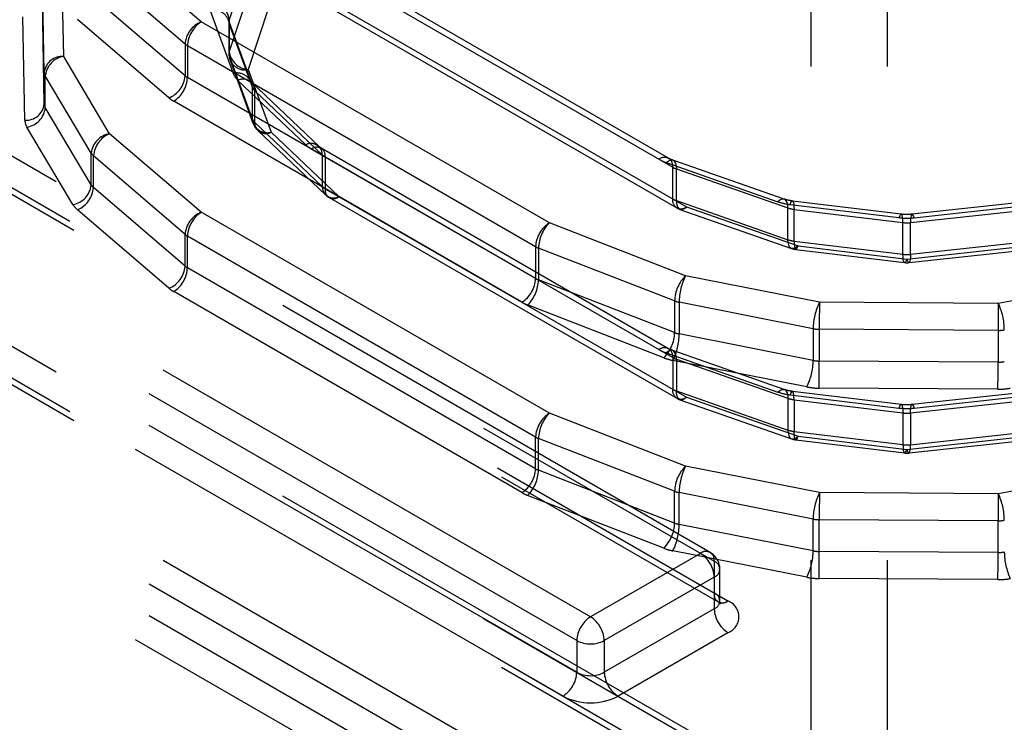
# Model space of a CAD drawing. Header units: inches. Extents: x 1907 to 2452, y -210 to -54.
# Tile 382 of 656: x 1992.17 to 1992.369, y -187.87 to -187.728. Entities that reach past the tile are written whole.
import ezdxf

# ---------------------------------------------------------------- set-up
doc = ezdxf.new("R2010")
doc.units = ezdxf.units.IN
doc.header["$LTSCALE"] = 0.5
doc.header["$MEASUREMENT"] = 0
doc.linetypes.add('HIDDEN', pattern=[0.22499999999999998, 0.15, -0.075])
doc.layers.add('SID-M-H', color=4, linetype='HIDDEN')

msp = doc.modelspace()

# ---------------------------------------------------------------- linework, layer by layer
at = {"layer": 'SID-M-H'}
for p, q in [((1992.330245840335, -187.0374307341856), (1992.330245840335, -188.7235875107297)), ((1992.345745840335, -187.0374307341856), (1992.345745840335, -188.2625634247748)), ((1992.090745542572, -187.7107230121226), (1992.31067245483, -187.8376846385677)), ((1992.309856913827, -187.8358820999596), (1992.092713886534, -187.710528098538)), ((1992.206734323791, -187.7283974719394), (1992.188183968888, -187.7124727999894)), ((1992.178883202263, -187.7353802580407), (1992.178501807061, -187.7144617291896)), ((1992.216582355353, -187.7152708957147), (1992.212415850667, -187.7279386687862)), ((1992.229071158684, -187.7155786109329), (1992.302261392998, -187.7578309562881)), ((1992.301445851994, -187.75602841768), (1992.231039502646, -187.7153836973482)), ((1992.174946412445, -187.7386189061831), (1992.174565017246, -187.7177003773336)), ((1992.203467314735, -187.7328804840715), (1992.184916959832, -187.7169558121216)), ((1992.093529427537, -187.7187600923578), (1992.313456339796, -187.8457217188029)), ((1992.09434496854, -187.720562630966), (1992.311487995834, -187.8459166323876)), ((1992.216582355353, -187.7217003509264), (1992.212415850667, -187.7343681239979)), ((1992.203467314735, -187.7393099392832), (1992.184916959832, -187.7233852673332)), ((1992.231855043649, -187.7236156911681), (1992.305045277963, -187.7658680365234)), ((1992.174946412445, -187.7450483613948), (1992.174565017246, -187.7241298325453)), ((1992.220450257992, -187.7253390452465), (1992.216283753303, -187.7380068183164)), ((1992.232670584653, -187.7254182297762), (1992.303076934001, -187.766062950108)), ((1992.17100962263, -187.7482870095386), (1992.170628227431, -187.7273684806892)), ((1992.200200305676, -187.7437929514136), (1992.181649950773, -187.7278682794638)), ((1992.208577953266, -187.7260824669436), (1992.213213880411, -187.7388213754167)), ((1992.216913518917, -187.7406897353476), (1992.212277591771, -187.7279508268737)), ((1992.212415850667, -187.7279386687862), (1992.212415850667, -187.7343681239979)), ((1992.277272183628, -187.7691181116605), (1992.206734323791, -187.7283974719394)), ((1992.212346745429, -187.7283626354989), (1992.212346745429, -187.7347920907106)), ((1992.212430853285, -187.7288299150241), (1992.217066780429, -187.7415688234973)), ((1992.212430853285, -187.7288299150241), (1992.212430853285, -187.7352593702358)), ((1992.203467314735, -187.7328804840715), (1992.203467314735, -187.7393099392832)), ((1992.274488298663, -187.7739399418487), (1992.203950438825, -187.7332193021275)), ((1992.203950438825, -187.7332193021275), (1992.203950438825, -187.7396487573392)), ((1992.188183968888, -187.7510495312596), (1992.178883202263, -187.7353802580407)), ((1992.212430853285, -187.7352593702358), (1992.217066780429, -187.747998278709)), ((1992.212584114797, -187.7361384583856), (1992.217220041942, -187.7488773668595)), ((1992.174946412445, -187.7450483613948), (1992.174946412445, -187.7386189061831)), ((1992.184459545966, -187.7550009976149), (1992.175158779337, -187.7393317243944)), ((1992.175158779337, -187.7457611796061), (1992.175158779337, -187.7393317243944)), ((1992.274488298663, -187.7803693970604), (1992.203950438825, -187.7396487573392)), ((1992.216283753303, -187.7380068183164), (1992.220919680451, -187.7507457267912)), ((1992.214187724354, -187.7402445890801), (1992.227906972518, -187.7532989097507)), ((1992.230620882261, -187.7536614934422), (1992.216901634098, -187.7406071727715)), ((1992.217066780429, -187.7415688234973), (1992.217066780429, -187.747998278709)), ((1992.217553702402, -187.7422804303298), (1992.231272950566, -187.7553347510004)), ((1992.217553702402, -187.7422804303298), (1992.217553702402, -187.7487098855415)), ((1992.184459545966, -187.7614304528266), (1992.175158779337, -187.7457611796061)), ((1992.271704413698, -187.7851912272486), (1992.20116655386, -187.7444705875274)), ((1992.285617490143, -187.8489338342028), (1992.10874247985, -187.7468260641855)), ((1992.090745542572, -187.7492997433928), (1992.31067245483, -187.8762613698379)), ((1992.309856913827, -187.8744588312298), (1992.092713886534, -187.7491048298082)), ((1992.18073512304, -187.7653819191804), (1992.171434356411, -187.7497126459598)), ((1992.217553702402, -187.7487098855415), (1992.231272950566, -187.7617642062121)), ((1992.282833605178, -187.853755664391), (1992.105958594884, -187.7516478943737)), ((1992.206734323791, -187.7669742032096), (1992.188183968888, -187.7510495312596)), ((1992.218205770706, -187.7503831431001), (1992.23192501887, -187.7634374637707)), ((1992.220919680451, -187.7507457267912), (1992.234638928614, -187.7638000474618)), ((1992.184459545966, -187.7614304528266), (1992.184459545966, -187.7550009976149)), ((1992.203467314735, -187.7714572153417), (1992.184916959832, -187.7555325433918)), ((1992.184916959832, -187.7619619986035), (1992.184916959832, -187.7555325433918)), ((1992.229071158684, -187.754155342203), (1992.302261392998, -187.7964076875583)), ((1992.301445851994, -187.7946051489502), (1992.231039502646, -187.7539604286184)), ((1992.231272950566, -187.7553347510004), (1992.231272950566, -187.7617642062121)), ((1992.231855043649, -187.7557629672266), (1992.231855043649, -187.7621924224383)), ((1992.093529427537, -187.757336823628), (1992.313456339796, -187.8842984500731)), ((1992.300961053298, -187.7568954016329), (1992.301359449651, -187.7565780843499)), ((1992.300961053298, -187.7568954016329), (1992.323574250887, -187.7648153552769)), ((1992.301359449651, -187.7565780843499), (1992.301742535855, -187.7563965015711)), ((1992.301742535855, -187.7563965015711), (1992.302095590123, -187.756357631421)), ((1992.302095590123, -187.756357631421), (1992.302405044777, -187.7564629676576)), ((1992.302261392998, -187.7642604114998), (1992.302261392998, -187.7578309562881)), ((1992.324875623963, -187.7643143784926), (1992.302262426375, -187.7563944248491)), ((1992.302405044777, -187.7564629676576), (1992.302659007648, -187.7567084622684)), ((1992.302659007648, -187.7567084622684), (1992.302847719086, -187.7570846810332)), ((1992.302847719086, -187.7570846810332), (1992.302963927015, -187.7575771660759)), ((1992.302963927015, -187.7575771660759), (1992.303003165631, -187.7581669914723)), ((1992.09434496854, -187.7591393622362), (1992.311487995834, -187.8844933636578)), ((1992.282833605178, -187.8601851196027), (1992.105958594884, -187.7580773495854)), ((1992.303003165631, -187.7581669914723), (1992.325616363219, -187.7660869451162)), ((1992.303003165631, -187.764596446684), (1992.303003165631, -187.7581669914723)), ((1992.280049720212, -187.8650069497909), (1992.103174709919, -187.7628991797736)), ((1992.203467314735, -187.7778866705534), (1992.184916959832, -187.7619619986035)), ((1992.231855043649, -187.7621924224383), (1992.305045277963, -187.8044447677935)), ((1992.232670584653, -187.7639949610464), (1992.303076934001, -187.8046396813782)), ((1992.303003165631, -187.764596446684), (1992.325616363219, -187.7725164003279)), ((1992.303003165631, -187.764596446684), (1992.303042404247, -187.7651862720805)), ((1992.303042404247, -187.7651862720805), (1992.303158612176, -187.7656787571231)), ((1992.303158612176, -187.7656787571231), (1992.303347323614, -187.7660549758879)), ((1992.304646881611, -187.7661853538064), (1992.305045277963, -187.7658680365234)), ((1992.305045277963, -187.7658680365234), (1992.327658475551, -187.7737879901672)), ((1992.323972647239, -187.7644980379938), (1992.323574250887, -187.7648153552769)), ((1992.324355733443, -187.764316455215), (1992.323972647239, -187.7644980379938)), ((1992.324708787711, -187.7642775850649), (1992.324355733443, -187.764316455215)), ((1992.325018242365, -187.7643829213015), (1992.324708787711, -187.7642775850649)), ((1992.325272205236, -187.7646284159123), (1992.325018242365, -187.7643829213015)), ((1992.325460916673, -187.765004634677), (1992.325272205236, -187.7646284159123)), ((1992.325577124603, -187.7654971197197), (1992.325460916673, -187.765004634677)), ((1992.325616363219, -187.7660869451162), (1992.325577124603, -187.7654971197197)), ((1992.326039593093, -187.7653775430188), (1992.326197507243, -187.7650053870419)), ((1992.326039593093, -187.7653775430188), (1992.348106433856, -187.768053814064)), ((1992.326197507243, -187.7650053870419), (1992.326349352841, -187.7647710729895)), ((1992.326349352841, -187.7647710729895), (1992.326489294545, -187.7646836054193)), ((1992.326489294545, -187.7646836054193), (1992.326611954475, -187.764746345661)), ((1992.348580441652, -187.767360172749), (1992.32651360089, -187.7646839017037)), ((1992.326611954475, -187.764746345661), (1992.326712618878, -187.7649568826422)), ((1992.326712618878, -187.7649568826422), (1992.326787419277, -187.7653071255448)), ((1992.326787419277, -187.7653071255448), (1992.326833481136, -187.7657836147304)), ((1992.326833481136, -187.7657836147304), (1992.326849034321, -187.7663680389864)), ((1992.372708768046, -187.7649670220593), (1992.350765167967, -187.7673722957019)), ((1992.351194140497, -187.7680711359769), (1992.373137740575, -187.7656658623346)), ((1992.200200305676, -187.7823696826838), (1992.181649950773, -187.766445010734)), ((1992.277272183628, -187.8076948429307), (1992.206734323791, -187.7669742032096)), ((1992.303347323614, -187.7660549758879), (1992.303601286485, -187.7663004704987)), ((1992.303601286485, -187.7663004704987), (1992.303910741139, -187.7664058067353)), ((1992.303743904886, -187.766369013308), (1992.326357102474, -187.7742889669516)), ((1992.303910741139, -187.7664058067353), (1992.304263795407, -187.7663669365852)), ((1992.304263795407, -187.7663669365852), (1992.304646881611, -187.7661853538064)), ((1992.325616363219, -187.7725164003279), (1992.325616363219, -187.7660869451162)), ((1992.326849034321, -187.7663680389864), (1992.348915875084, -187.7690443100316)), ((1992.326849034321, -187.7727974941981), (1992.326849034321, -187.7663680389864)), ((1992.348264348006, -187.7676816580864), (1992.348106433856, -187.768053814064)), ((1992.348416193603, -187.7674473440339), (1992.348264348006, -187.7676816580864)), ((1992.348556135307, -187.7673598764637), (1992.348416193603, -187.7674473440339)), ((1992.348678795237, -187.7674226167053), (1992.348556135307, -187.7673598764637)), ((1992.348779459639, -187.7676331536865), (1992.348678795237, -187.7674226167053)), ((1992.348854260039, -187.7679833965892), (1992.348779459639, -187.7676331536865)), ((1992.350459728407, -187.7690529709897), (1992.372403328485, -187.7666476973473)), ((1992.35058349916, -187.7676432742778), (1992.350515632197, -187.7679927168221)), ((1992.350674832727, -187.7674338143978), (1992.35058349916, -187.7676432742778)), ((1992.350786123, -187.7673723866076), (1992.350674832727, -187.7674338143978)), ((1992.350913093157, -187.7674613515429), (1992.350786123, -187.7673723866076)), ((1992.351050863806, -187.7676972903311), (1992.350913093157, -187.7674613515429)), ((1992.351194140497, -187.7680711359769), (1992.351050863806, -187.7676972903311)), ((1992.304857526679, -187.7798270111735), (1992.277272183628, -187.7691181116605)), ((1992.348900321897, -187.7684598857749), (1992.348854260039, -187.7679833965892)), ((1992.348915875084, -187.7690443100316), (1992.348900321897, -187.7684598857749)), ((1992.348915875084, -187.7754737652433), (1992.348915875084, -187.7690443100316)), ((1992.350473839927, -187.7684687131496), (1992.350459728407, -187.7690529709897)), ((1992.350459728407, -187.7754824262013), (1992.350459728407, -187.7690529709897)), ((1992.350515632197, -187.7679927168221), (1992.350473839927, -187.7684687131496)), ((1992.203467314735, -187.7778866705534), (1992.203467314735, -187.7714572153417)), ((1992.274488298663, -187.8125166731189), (1992.203950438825, -187.7717960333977)), ((1992.203950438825, -187.7782254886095), (1992.203950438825, -187.7717960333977)), ((1992.325655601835, -187.7731062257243), (1992.325616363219, -187.7725164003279)), ((1992.325771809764, -187.773598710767), (1992.325655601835, -187.7731062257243)), ((1992.325960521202, -187.7739749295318), (1992.325771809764, -187.773598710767)), ((1992.326849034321, -187.7727974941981), (1992.348915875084, -187.7754737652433)), ((1992.326849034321, -187.7727974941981), (1992.326864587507, -187.7733819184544)), ((1992.326864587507, -187.7733819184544), (1992.326910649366, -187.77385840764)), ((1992.327658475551, -187.7737879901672), (1992.327260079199, -187.7741053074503)), ((1992.327500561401, -187.7741601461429), (1992.327658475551, -187.7737879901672)), ((1992.327658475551, -187.7737879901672), (1992.349725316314, -187.7764642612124)), ((1992.350459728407, -187.7754824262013), (1992.372403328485, -187.773077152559)), ((1992.274488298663, -187.7739399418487), (1992.274488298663, -187.7803693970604)), ((1992.302660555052, -187.7849277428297), (1992.275075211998, -187.7742188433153)), ((1992.275075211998, -187.7742188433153), (1992.275075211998, -187.780648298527)), ((1992.326214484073, -187.7742204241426), (1992.325960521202, -187.7739749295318)), ((1992.326523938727, -187.7743257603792), (1992.326214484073, -187.7742204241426)), ((1992.326876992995, -187.7742868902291), (1992.326523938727, -187.7743257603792)), ((1992.327260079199, -187.7741053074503), (1992.326876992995, -187.7742868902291)), ((1992.326910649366, -187.77385840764), (1992.326985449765, -187.7742086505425)), ((1992.326985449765, -187.7742086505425), (1992.327086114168, -187.7744191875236)), ((1992.327086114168, -187.7744191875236), (1992.327208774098, -187.7744819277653)), ((1992.327184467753, -187.7744816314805), (1992.349251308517, -187.7771579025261)), ((1992.327208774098, -187.7744819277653), (1992.327348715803, -187.7743944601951)), ((1992.327348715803, -187.7743944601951), (1992.327500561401, -187.7741601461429)), ((1992.348931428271, -187.7760581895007), (1992.348915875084, -187.7754737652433)), ((1992.349725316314, -187.7764642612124), (1992.371668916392, -187.7740589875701)), ((1992.350154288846, -187.7771631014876), (1992.372097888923, -187.7747578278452)), ((1992.350459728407, -187.7754824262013), (1992.350445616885, -187.7760666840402)), ((1992.34897749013, -187.7765346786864), (1992.348931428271, -187.7760581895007)), ((1992.349052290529, -187.776884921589), (1992.34897749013, -187.7765346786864)), ((1992.349152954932, -187.7770954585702), (1992.349052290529, -187.776884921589)), ((1992.349275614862, -187.7771581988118), (1992.349152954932, -187.7770954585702)), ((1992.349415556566, -187.7770707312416), (1992.349275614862, -187.7771581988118)), ((1992.349567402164, -187.7768364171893), (1992.349415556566, -187.7770707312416)), ((1992.349725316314, -187.7764642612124), (1992.349567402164, -187.7768364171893)), ((1992.349868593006, -187.7768381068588), (1992.349725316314, -187.7764642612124)), ((1992.350006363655, -187.7770740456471), (1992.349868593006, -187.7768381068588)), ((1992.350133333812, -187.7771630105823), (1992.350006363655, -187.7770740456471)), ((1992.350244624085, -187.7771015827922), (1992.350133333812, -187.7771630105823)), ((1992.350335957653, -187.7768921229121), (1992.350244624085, -187.7771015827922)), ((1992.350403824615, -187.7765426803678), (1992.350335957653, -187.7768921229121)), ((1992.350445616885, -187.7760666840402), (1992.350403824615, -187.7765426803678)), ((1992.274488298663, -187.8189461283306), (1992.203950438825, -187.7782254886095)), ((1992.332000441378, -187.7851962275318), (1992.304857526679, -187.7798270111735)), ((1992.302660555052, -187.7913571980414), (1992.275075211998, -187.780648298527)), ((1992.39515097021, -187.7803831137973), (1992.368236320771, -187.7854164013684)), ((1992.271704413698, -187.8237679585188), (1992.20116655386, -187.7830473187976)), ((1992.285617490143, -187.887510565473), (1992.10874247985, -187.7854027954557)), ((1992.300463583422, -187.7964579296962), (1992.27287824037, -187.7857490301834)), ((1992.302660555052, -187.7849277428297), (1992.302660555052, -187.7913571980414)), ((1992.330724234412, -187.790561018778), (1992.303581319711, -187.785191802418)), ((1992.303581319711, -187.785191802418), (1992.303581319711, -187.7916212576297)), ((1992.368236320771, -187.7854164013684), (1992.332000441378, -187.7851962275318)), ((1992.282833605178, -187.8923323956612), (1992.105958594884, -187.7902246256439)), ((1992.330724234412, -187.7969904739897), (1992.303581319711, -187.7916212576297)), ((1992.330724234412, -187.790561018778), (1992.330724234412, -187.7969904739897)), ((1992.368194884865, -187.7909037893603), (1992.331959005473, -187.7906836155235)), ((1992.331959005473, -187.7906836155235), (1992.331959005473, -187.7971130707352)), ((1992.368194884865, -187.7909037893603), (1992.368194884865, -187.797333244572)), ((1992.301359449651, -187.79515481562), (1992.300961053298, -187.7954721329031)), ((1992.300961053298, -187.7954721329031), (1992.323574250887, -187.803392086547)), ((1992.301742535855, -187.7949732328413), (1992.301359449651, -187.79515481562)), ((1992.302095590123, -187.7949343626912), (1992.301742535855, -187.7949732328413)), ((1992.302405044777, -187.7950396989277), (1992.302095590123, -187.7949343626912)), ((1992.324875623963, -187.8028911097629), (1992.302262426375, -187.7949711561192)), ((1992.302659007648, -187.7952851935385), (1992.302405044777, -187.7950396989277)), ((1992.302847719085, -187.7956614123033), (1992.302659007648, -187.7952851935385)), ((1992.302963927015, -187.796153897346), (1992.302847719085, -187.7956614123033)), ((1992.282833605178, -187.8987618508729), (1992.105958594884, -187.7966540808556)), ((1992.302261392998, -187.7964076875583), (1992.302261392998, -187.80283714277)), ((1992.329448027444, -187.8023552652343), (1992.302305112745, -187.7969860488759)), ((1992.303003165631, -187.7967437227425), (1992.302963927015, -187.796153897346)), ((1992.303003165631, -187.7967437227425), (1992.325616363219, -187.8046636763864)), ((1992.303003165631, -187.7967437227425), (1992.303003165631, -187.8031731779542)), ((1992.368194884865, -187.797333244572), (1992.331959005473, -187.7971130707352)), ((1992.280049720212, -187.9035836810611), (1992.103174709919, -187.8014759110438)), ((1992.303003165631, -187.8031731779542), (1992.325616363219, -187.8110931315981)), ((1992.303042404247, -187.8037630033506), (1992.303003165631, -187.8031731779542)), ((1992.303158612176, -187.8042554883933), (1992.303042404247, -187.8037630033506)), ((1992.323574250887, -187.803392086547), (1992.323972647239, -187.803074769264)), ((1992.323972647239, -187.803074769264), (1992.324355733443, -187.8028931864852)), ((1992.324355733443, -187.8028931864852), (1992.324708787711, -187.8028543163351)), ((1992.324708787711, -187.8028543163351), (1992.325018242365, -187.8029596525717)), ((1992.325018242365, -187.8029596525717), (1992.325272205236, -187.8032051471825)), ((1992.325272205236, -187.8032051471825), (1992.325460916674, -187.8035813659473)), ((1992.325460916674, -187.8035813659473), (1992.325577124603, -187.80407385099)), ((1992.326197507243, -187.8035821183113), (1992.326039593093, -187.803954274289)), ((1992.32634935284, -187.8033478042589), (1992.326197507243, -187.8035821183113)), ((1992.326489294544, -187.8032603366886), (1992.32634935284, -187.8033478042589)), ((1992.326611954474, -187.8033230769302), (1992.326489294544, -187.8032603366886)), ((1992.348580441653, -187.8059369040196), (1992.326513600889, -187.8032606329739)), ((1992.326712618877, -187.8035336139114), (1992.326611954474, -187.8033230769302)), ((1992.326787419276, -187.8038838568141), (1992.326712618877, -187.8035336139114)), ((1992.368153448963, -187.8028206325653), (1992.33191756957, -187.8026004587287)), ((1992.372708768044, -187.8035437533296), (1992.350765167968, -187.805949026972)), ((1992.303347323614, -187.8046317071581), (1992.303158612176, -187.8042554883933)), ((1992.303601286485, -187.8048772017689), (1992.303347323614, -187.8046317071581)), ((1992.303910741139, -187.8049825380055), (1992.303601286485, -187.8048772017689)), ((1992.303743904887, -187.804945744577), (1992.326357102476, -187.8128656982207)), ((1992.304263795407, -187.8049436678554), (1992.303910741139, -187.8049825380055)), ((1992.304646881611, -187.8047620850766), (1992.304263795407, -187.8049436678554)), ((1992.305045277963, -187.8044447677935), (1992.304646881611, -187.8047620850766)), ((1992.305045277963, -187.8044447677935), (1992.327658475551, -187.8123647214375)), ((1992.325577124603, -187.80407385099), (1992.325616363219, -187.8046636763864)), ((1992.325616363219, -187.8046636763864), (1992.325616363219, -187.8110931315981)), ((1992.326039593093, -187.803954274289), (1992.348106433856, -187.8066305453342)), ((1992.326833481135, -187.8043603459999), (1992.326787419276, -187.8038838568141)), ((1992.326849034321, -187.8049447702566), (1992.326833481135, -187.8043603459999)), ((1992.326849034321, -187.8049447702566), (1992.348915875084, -187.8076210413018)), ((1992.326849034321, -187.8049447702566), (1992.326849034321, -187.8113742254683)), ((1992.350459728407, -187.8076297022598), (1992.372403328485, -187.8052244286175)), ((1992.351194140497, -187.8066478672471), (1992.373137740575, -187.8042425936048)), ((1992.304857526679, -187.8184037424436), (1992.277272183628, -187.8076948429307)), ((1992.348106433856, -187.8066305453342), (1992.348264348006, -187.8062583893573)), ((1992.348264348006, -187.8062583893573), (1992.348416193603, -187.806024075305)), ((1992.348416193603, -187.806024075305), (1992.348556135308, -187.8059366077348)), ((1992.348556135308, -187.8059366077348), (1992.348678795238, -187.8059993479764)), ((1992.348678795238, -187.8059993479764), (1992.348779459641, -187.8062098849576)), ((1992.348779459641, -187.8062098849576), (1992.34885426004, -187.8065601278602)), ((1992.34885426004, -187.8065601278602), (1992.348900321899, -187.8070366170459)), ((1992.348900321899, -187.8070366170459), (1992.348915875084, -187.8076210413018)), ((1992.348915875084, -187.8076210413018), (1992.348915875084, -187.8140504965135)), ((1992.350459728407, -187.8076297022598), (1992.350473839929, -187.8070454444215)), ((1992.350459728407, -187.8076297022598), (1992.350459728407, -187.8140591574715)), ((1992.350473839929, -187.8070454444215), (1992.350515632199, -187.8065694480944)), ((1992.350515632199, -187.8065694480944), (1992.350583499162, -187.8062200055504)), ((1992.350583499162, -187.8062200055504), (1992.350674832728, -187.8060105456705)), ((1992.350674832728, -187.8060105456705), (1992.350786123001, -187.8059491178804)), ((1992.350786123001, -187.8059491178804), (1992.350913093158, -187.8060380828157)), ((1992.350913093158, -187.8060380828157), (1992.351050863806, -187.8062740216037)), ((1992.351050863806, -187.8062740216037), (1992.351194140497, -187.8066478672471)), ((1992.325616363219, -187.8110931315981), (1992.325655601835, -187.8116829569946)), ((1992.325655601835, -187.8116829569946), (1992.325771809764, -187.8121754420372)), ((1992.326849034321, -187.8113742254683), (1992.348915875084, -187.8140504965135)), ((1992.326864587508, -187.8119586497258), (1992.326849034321, -187.8113742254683)), ((1992.350459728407, -187.8140591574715), (1992.372403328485, -187.8116538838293)), ((1992.274488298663, -187.8189461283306), (1992.274488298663, -187.8125166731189)), ((1992.302660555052, -187.8235044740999), (1992.275075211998, -187.8127955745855)), ((1992.275075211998, -187.8192250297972), (1992.275075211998, -187.8127955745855)), ((1992.325771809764, -187.8121754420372), (1992.325960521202, -187.8125516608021)), ((1992.325960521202, -187.8125516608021), (1992.326214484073, -187.8127971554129)), ((1992.326214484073, -187.8127971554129), (1992.326523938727, -187.8129024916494)), ((1992.326523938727, -187.8129024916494), (1992.326876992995, -187.8128636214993)), ((1992.326910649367, -187.8124351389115), (1992.326864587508, -187.8119586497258)), ((1992.326876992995, -187.8128636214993), (1992.327260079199, -187.8126820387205)), ((1992.326985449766, -187.8127853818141), (1992.326910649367, -187.8124351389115)), ((1992.327086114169, -187.8129959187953), (1992.326985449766, -187.8127853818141)), ((1992.327208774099, -187.8130586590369), (1992.327086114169, -187.8129959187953)), ((1992.327184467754, -187.8130583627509), (1992.349251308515, -187.8157346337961)), ((1992.327348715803, -187.8129711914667), (1992.327208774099, -187.8130586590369)), ((1992.327260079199, -187.8126820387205), (1992.327658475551, -187.8123647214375)), ((1992.327500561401, -187.8127368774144), (1992.327348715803, -187.8129711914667)), ((1992.327658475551, -187.8123647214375), (1992.327500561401, -187.8127368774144)), ((1992.327658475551, -187.8123647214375), (1992.349725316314, -187.8150409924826)), ((1992.349725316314, -187.8150409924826), (1992.371668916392, -187.8126357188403)), ((1992.350154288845, -187.8157398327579), (1992.372097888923, -187.8133345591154)), ((1992.348915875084, -187.8140504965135), (1992.34893142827, -187.8146349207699)), ((1992.34893142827, -187.8146349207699), (1992.348977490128, -187.8151114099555)), ((1992.348977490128, -187.8151114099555), (1992.349052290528, -187.8154616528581)), ((1992.349052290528, -187.8154616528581), (1992.349152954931, -187.8156721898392)), ((1992.349152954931, -187.8156721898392), (1992.349275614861, -187.8157349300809)), ((1992.349275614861, -187.8157349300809), (1992.349415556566, -187.8156474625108)), ((1992.349415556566, -187.8156474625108), (1992.349567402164, -187.8154131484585)), ((1992.349567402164, -187.8154131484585), (1992.349725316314, -187.8150409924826)), ((1992.349725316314, -187.8150409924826), (1992.349868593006, -187.8154148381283)), ((1992.349868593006, -187.8154148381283), (1992.350006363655, -187.8156507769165)), ((1992.350006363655, -187.8156507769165), (1992.350133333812, -187.8157397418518)), ((1992.350133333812, -187.8157397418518), (1992.350244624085, -187.8156783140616)), ((1992.350244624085, -187.8156783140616), (1992.350335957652, -187.8154688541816)), ((1992.350335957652, -187.8154688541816), (1992.350403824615, -187.8151194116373)), ((1992.350403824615, -187.8151194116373), (1992.350445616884, -187.8146434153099)), ((1992.350445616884, -187.8146434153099), (1992.350459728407, -187.8140591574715)), ((1992.302660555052, -187.8299339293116), (1992.275075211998, -187.8192250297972)), ((1992.332000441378, -187.823772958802), (1992.304857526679, -187.8184037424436)), ((1992.39515097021, -187.8189598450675), (1992.368236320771, -187.8239931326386)), ((1992.302660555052, -187.8299339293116), (1992.302660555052, -187.8235044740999)), ((1992.300463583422, -187.8350346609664), (1992.27287824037, -187.8243257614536)), ((1992.330724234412, -187.8291377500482), (1992.303581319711, -187.8237685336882)), ((1992.303581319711, -187.8301979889), (1992.303581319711, -187.8237685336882)), ((1992.368236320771, -187.8239931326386), (1992.332000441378, -187.823772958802)), ((1992.330724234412, -187.8355672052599), (1992.330724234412, -187.8291377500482)), ((1992.368194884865, -187.8294805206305), (1992.331959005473, -187.8292603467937)), ((1992.331959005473, -187.8356898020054), (1992.331959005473, -187.8292603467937)), ((1992.368194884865, -187.8359099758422), (1992.368194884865, -187.8294805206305)), ((1992.330724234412, -187.8355672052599), (1992.303581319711, -187.8301979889)), ((1992.329448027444, -187.8409319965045), (1992.302305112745, -187.8355627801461)), ((1992.368194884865, -187.8359099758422), (1992.331959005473, -187.8356898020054)), ((1992.307888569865, -187.8360770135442), (1992.285617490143, -187.8489338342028)), ((1992.31067245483, -187.8376846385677), (1992.31067245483, -187.8473282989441)), ((1992.311825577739, -187.8457211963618), (1992.311825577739, -187.83929174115)), ((1992.31067245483, -187.8408988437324), (1992.288401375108, -187.853755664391)), ((1992.368153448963, -187.8413973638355), (1992.33191756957, -187.8411771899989)), ((1992.31067245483, -187.8473282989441), (1992.288401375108, -187.8601851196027)), ((1992.313456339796, -187.8521501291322), (1992.291185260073, -187.8650069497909)), ((1992.282833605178, -187.853755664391), (1992.282833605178, -187.8601851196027)), ((1992.288401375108, -187.853755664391), (1992.288401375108, -187.8601851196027))]:
    msp.add_line(p, q, dxfattribs=at)
for centre, radius, start, end in [((1992.208350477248, -187.7283850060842), 0.00408980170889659, 6.265409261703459, 87.23247139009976), ((1992.209319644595, -187.7291176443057), 0.003124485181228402, 5.283770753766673, 103.7319768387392), ((1992.213688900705, -187.7283629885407), 0.001341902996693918, 161.5662768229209, 200.3624953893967), ((1992.208682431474, -187.7332490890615), 0.005228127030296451, 111.8773257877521, 175.957051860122), ((1992.209994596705, -187.733494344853), 0.006050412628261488, 122.605478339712, 177.3945215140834), ((1992.205531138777, -187.7304515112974), 0.003187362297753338, 229.6464592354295, 240.2690843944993), ((1992.178580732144, -187.7390246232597), 0.003656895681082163, 85.25551611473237, 173.6301625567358), ((1992.179587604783, -187.7397751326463), 0.004450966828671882, 99.10581716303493, 174.2826731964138), ((1992.216283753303, -187.7347920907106), 0.003937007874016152, 180, 199.997393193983), ((1992.213688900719, -187.7347924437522), 0.001341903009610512, 161.5662770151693, 200.3624951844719), ((1992.216481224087, -187.733921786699), 0.00408980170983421, 186.2654092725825, 267.23247138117), ((1992.215542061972, -187.7349716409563), 0.003124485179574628, 185.2837707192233, 283.7319768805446), ((1992.176389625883, -187.7385769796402), 0.001443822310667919, 181.6640217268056, 211.5162756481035), ((1992.198252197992, -187.7389413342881), 0.005228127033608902, 291.8773257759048, 355.9570518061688), ((1992.197906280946, -187.7393737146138), 0.006050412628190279, 302.605478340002, 357.3945215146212), ((1992.205531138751, -187.7368809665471), 0.003187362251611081, 229.6464591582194, 240.2690844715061), ((1992.213955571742, -187.7418565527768), 0.003124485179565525, 5.283770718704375, 103.7319768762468), ((1992.216735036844, -187.7374567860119), 0.003776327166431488, 201.1833483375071, 227.5809701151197), ((1992.215264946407, -187.7422640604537), 0.002288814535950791, 359.5902102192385, 118.0762563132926), ((1992.218827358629, -187.7408865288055), 0.001888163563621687, 201.1833482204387, 227.5809703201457), ((1992.204327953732, -187.7389350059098), 0.00637472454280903, 229.6464591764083, 240.2690844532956), ((1992.171312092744, -187.7446426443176), 0.003656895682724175, 265.2555161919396, 353.6301625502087), ((1992.170729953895, -187.7453177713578), 0.004450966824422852, 279.1058171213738, 354.2826732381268), ((1992.176389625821, -187.7450064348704), 0.001443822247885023, 181.6640210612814, 211.5162763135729), ((1992.17389604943, -187.7482031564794), 0.00288764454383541, 181.6640212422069, 211.516275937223), ((1992.218827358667, -187.7473159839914), 0.001888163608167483, 201.1833485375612, 227.5809700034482), ((1992.22017798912, -187.7477105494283), 0.003124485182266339, 185.2837707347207, 283.73197686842), ((1992.220919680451, -187.7475309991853), 0.003937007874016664, 199.9973931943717, 226.4226608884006), ((1992.219842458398, -187.7487262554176), 0.002288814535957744, 179.5902102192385, 298.0762563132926), ((1992.188888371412, -187.7554444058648), 0.004450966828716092, 99.10581720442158, 174.2826732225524), ((1992.190132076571, -187.7559011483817), 0.005228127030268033, 111.8773257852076, 175.9570518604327), ((1992.228984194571, -187.7553183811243), 0.002288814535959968, 359.59021021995, 118.0762563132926), ((1992.232098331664, -187.7488208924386), 0.006133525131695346, 226.8938295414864, 240.4261234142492), ((1992.23015790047, -187.7554876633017), 0.001719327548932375, 350.78596301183, 129.2032852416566), ((1992.186309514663, -187.7538716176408), 0.00216746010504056, 211.4034805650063, 230.0228289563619), ((1992.23336863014, -187.7530957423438), 0.00306676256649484, 226.8938295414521, 240.4261234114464), ((1992.300564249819, -187.7575556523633), 0.001719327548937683, 350.7859630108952, 129.2032852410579), ((1992.303821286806, -187.7486082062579), 0.008766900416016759, 240.2989318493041, 250.9584539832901), ((1992.304433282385, -187.7540233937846), 0.004383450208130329, 240.2989318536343, 250.958453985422), ((1992.180030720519, -187.7609870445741), 0.004450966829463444, 279.1058171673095, 354.2826731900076), ((1992.18630951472, -187.7603010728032), 0.002167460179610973, 211.4034808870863, 230.0228286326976), ((1992.233561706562, -187.7617805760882), 0.002288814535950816, 179.5902102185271, 298.0762563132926), ((1992.233368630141, -187.7595251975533), 0.003066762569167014, 226.8938295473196, 240.4261234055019), ((1992.17970184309, -187.7615933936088), 0.005228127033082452, 291.8773257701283, 355.9570518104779), ((1992.233552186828, -187.7624677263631), 0.001719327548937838, 170.7859630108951, 309.2032852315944), ((1992.234638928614, -187.7605853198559), 0.003937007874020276, 226.4226608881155, 240.0026882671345), ((1992.184435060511, -187.7631231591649), 0.004334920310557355, 211.4034807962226, 230.0228287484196), ((1992.303958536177, -187.7645357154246), 0.001719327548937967, 170.7859630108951, 309.2032852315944), ((1992.304433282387, -187.7604528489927), 0.004383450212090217, 240.2989318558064, 250.9584539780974), ((1992.327410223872, -187.7536802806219), 0.01177729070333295, 250.9914474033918, 263.3168227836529), ((1992.208682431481, -187.7718258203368), 0.005228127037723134, 111.8773258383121, 175.9570518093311), ((1992.209994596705, -187.7720710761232), 0.006050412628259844, 122.605478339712, 177.3945215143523), ((1992.305045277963, -187.7626533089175), 0.003937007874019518, 240.0026882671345, 250.6979135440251), ((1992.327534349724, -187.760519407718), 0.005888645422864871, 250.9914475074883, 263.3168227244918), ((1992.280532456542, -187.7742149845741), 0.006050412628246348, 122.605478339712, 177.3945215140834), ((1992.282492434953, -187.7743900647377), 0.007419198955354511, 134.7176696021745, 178.6776017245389), ((1992.349725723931, -187.7546155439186), 0.01353547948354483, 263.1290773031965, 276.2280753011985), ((1992.349725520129, -187.7623251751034), 0.006767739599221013, 263.1290770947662, 276.228075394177), ((1992.205531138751, -187.7690282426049), 0.003187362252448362, 229.6464591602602, 240.2690844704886), ((1992.327534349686, -187.7669488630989), 0.005888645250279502, 250.9914473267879, 263.3168229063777), ((1992.276602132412, -187.7702486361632), 0.004253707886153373, 240.2023020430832, 248.9635240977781), ((1992.327658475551, -187.7705732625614), 0.003937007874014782, 250.6979135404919, 263.084928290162), ((1992.34972552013, -187.7687546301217), 0.006767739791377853, 263.1290772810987, 276.2280752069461), ((1992.349725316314, -187.7732495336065), 0.003937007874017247, 263.0849282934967, 276.2553112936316), ((1992.198252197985, -187.7775180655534), 0.005228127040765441, 291.8773258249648, 355.9570517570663), ((1992.197906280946, -187.777950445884), 0.006050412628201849, 302.605478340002, 357.3945215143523), ((1992.205531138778, -187.7754576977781), 0.00318736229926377, 229.6464592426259, 240.2690843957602), ((1992.310077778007, -187.7850989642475), 0.007419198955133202, 134.7176696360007, 178.6776017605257), ((1992.315708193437, -187.7852424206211), 0.01212697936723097, 153.4768859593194, 179.7608458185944), ((1992.268444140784, -187.7800943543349), 0.00605041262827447, 302.605478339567, 357.3945215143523), ((1992.267657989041, -187.7804770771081), 0.007419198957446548, 314.7176696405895, 358.6776017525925), ((1992.27660213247, -187.7766780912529), 0.004253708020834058, 240.2023021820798, 248.9635239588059), ((1992.204327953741, -187.7775117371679), 0.006374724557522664, 229.6464591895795, 240.26908444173), ((1992.275932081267, -187.7778086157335), 0.008507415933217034, 240.2023021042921, 248.9635240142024), ((1992.304630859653, -187.7797947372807), 0.005498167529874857, 249.0006967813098, 258.9953276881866), ((1992.342851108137, -187.7906116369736), 0.01212697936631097, 153.4768859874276, 179.7608458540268), ((1992.693640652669, -187.7906708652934), 0.361681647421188, 179.1327024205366, 180.002019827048), ((1992.729876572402, -187.7908910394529), 0.3616816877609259, 179.1327024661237, 180.0020197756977), ((1992.356731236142, -187.7908378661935), 0.01271846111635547, 0.2007861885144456, 25.23090947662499), ((1992.295243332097, -187.7911859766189), 0.007419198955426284, 314.7176696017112, 358.6776017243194), ((1992.291454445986, -187.7915706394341), 0.0121269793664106, 333.4768859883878, 359.7608458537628), ((1992.304630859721, -187.7862241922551), 0.005498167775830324, 249.0006970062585, 258.9953274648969), ((1992.331990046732, -187.7840914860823), 0.006592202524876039, 258.9295058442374, 269.7302055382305), ((1992.368243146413, -187.7842723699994), 0.006631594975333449, 269.5830252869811, 280.4820799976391), ((1992.300564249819, -187.7961323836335), 0.001719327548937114, 350.7859630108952, 129.2032852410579), ((1992.30382128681, -187.787184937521), 0.008766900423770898, 240.2989318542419, 250.9584539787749), ((1992.304404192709, -187.7861919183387), 0.01099633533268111, 249.0006968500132, 258.9953275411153), ((1992.304433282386, -187.7926001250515), 0.004383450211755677, 240.2989318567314, 250.9584539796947), ((1992.318597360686, -187.7969398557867), 0.01212697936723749, 333.4768859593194, 359.7608458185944), ((1992.331990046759, -187.7905209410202), 0.006592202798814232, 258.9295060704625, 269.7302053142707), ((1991.970277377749, -187.7971258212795), 0.3616816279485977, 359.1327024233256, 0.002019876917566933), ((1992.006513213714, -187.7973459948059), 0.3616816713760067, 359.1327024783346, 0.002019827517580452), ((1992.36824314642, -187.7907018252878), 0.006631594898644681, 269.5830252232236, 280.4820800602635), ((1992.303958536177, -187.8031124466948), 0.001719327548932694, 170.78596301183, 309.2032852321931), ((1992.304433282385, -187.7990295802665), 0.004383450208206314, 240.2989318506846, 250.9584539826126), ((1992.327410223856, -187.792257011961), 0.01177729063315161, 250.991447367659, 263.3168228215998), ((1992.331979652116, -187.7894161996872), 0.01318440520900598, 258.9295058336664, 269.7302054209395), ((1992.368249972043, -187.7895577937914), 0.01326319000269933, 269.5830253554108, 280.4820800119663), ((1992.305045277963, -187.8012300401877), 0.003937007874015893, 240.0026882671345, 250.6979135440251), ((1992.327534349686, -187.799096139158), 0.005888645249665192, 250.9914473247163, 263.3168229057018), ((1992.280532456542, -187.8127917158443), 0.006050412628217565, 122.605478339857, 177.3945215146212), ((1992.282492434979, -187.812966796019), 0.007419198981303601, 134.7176696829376, 178.6776016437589), ((1992.34972572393, -187.7931922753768), 0.01353547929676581, 263.1290772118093, 276.2280753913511), ((1992.34972552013, -187.80090190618), 0.006767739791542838, 263.1290772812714, 276.2280752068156), ((1992.327534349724, -187.8055255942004), 0.005888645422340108, 250.991447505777, 263.3168227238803), ((1992.27660213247, -187.8088253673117), 0.004253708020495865, 240.2023021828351, 248.9635239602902), ((1992.327658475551, -187.8091499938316), 0.003937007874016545, 250.6979135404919, 263.084928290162), ((1992.349725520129, -187.8073313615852), 0.006767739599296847, 263.1290770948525, 276.2280753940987), ((1992.349725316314, -187.8118262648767), 0.003937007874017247, 263.0849282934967, 276.2553112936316), ((1992.268444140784, -187.8186710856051), 0.006050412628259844, 302.605478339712, 357.3945215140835), ((1992.267657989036, -187.8190538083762), 0.007419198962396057, 314.7176696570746, 358.6776017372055), ((1992.276602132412, -187.815254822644), 0.004253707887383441, 240.2023020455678, 248.9635240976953), ((1992.310077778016, -187.8236756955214), 0.007419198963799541, 134.7176696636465, 178.6776017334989), ((1992.315708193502, -187.8238191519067), 0.01212697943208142, 153.4768860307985, 179.7608457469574), ((1992.304630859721, -187.8183714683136), 0.005498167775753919, 249.00069700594, 258.9953274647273), ((1992.275932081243, -187.816385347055), 0.008507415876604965, 240.2023020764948, 248.9635240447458), ((1992.342851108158, -187.8291883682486), 0.01212697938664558, 153.4768860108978, 179.7608458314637), ((1992.693640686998, -187.8292475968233), 0.3616816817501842, 179.1327024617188, 180.0020197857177), ((1992.729876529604, -187.8294677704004), 0.3616816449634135, 179.1327024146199, 180.0020198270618), ((1992.35673123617, -187.8294145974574), 0.01271846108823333, 0.2007861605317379, 25.23090950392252), ((1992.331990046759, -187.8226682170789), 0.006592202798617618, 258.9295060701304, 269.7302053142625), ((1992.36824314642, -187.8228491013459), 0.006631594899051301, 269.5830252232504, 280.4820800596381), ((1992.295243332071, -187.8297627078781), 0.007419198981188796, 314.7176696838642, 358.6776016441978), ((1992.291454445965, -187.8301473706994), 0.0121269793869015, 333.476886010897, 359.7608458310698), ((1992.304630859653, -187.8248009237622), 0.005498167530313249, 249.0006967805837, 258.9953276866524), ((1992.304404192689, -187.8247686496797), 0.01099633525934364, 249.0006968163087, 258.9953275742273), ((1992.308975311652, -187.8374093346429), 0.001719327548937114, 350.7859630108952, 129.2032852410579), ((1992.318597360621, -187.8355165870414), 0.01212697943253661, 333.4768860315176, 359.7608457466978), ((1992.331990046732, -187.8290976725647), 0.006592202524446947, 258.9295058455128, 269.7302055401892), ((1991.970277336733, -187.8357025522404), 0.3616816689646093, 359.1327024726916, 0.002019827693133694), ((1992.304628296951, -187.8411738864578), 0.006050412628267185, 2.605478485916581, 57.39452166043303), ((1992.307888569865, -187.83929174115), 0.003937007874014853, 0, 60.00268826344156), ((1992.310062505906, -187.83929174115), 0.001718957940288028, 290.7834208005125, 69.21657919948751), ((1992.00651326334, -187.8359227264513), 0.3616816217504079, 359.1327024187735, 0.002019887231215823), ((1992.368243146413, -187.8292785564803), 0.006631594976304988, 269.5830252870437, 280.4820799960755), ((1992.382168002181, -187.835754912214), 0.01271846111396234, 180.2007861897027, 205.2309094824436), ((1992.331979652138, -187.8279929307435), 0.01318440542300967, 258.9295059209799, 269.730205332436), ((1992.368249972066, -187.8281345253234), 0.01326318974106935, 269.5830252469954, 280.4820801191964), ((1992.312369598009, -187.8443893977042), 0.001719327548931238, 170.785963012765, 309.2032852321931), ((1992.310062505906, -187.8457211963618), 0.001718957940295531, 290.7834208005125, 69.21657919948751), ((1992.31671661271, -187.8470532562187), 0.006050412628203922, 182.6054784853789, 237.3945216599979), ((1992.312236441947, -187.8489359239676), 0.003437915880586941, 290.7834208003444, 69.21657919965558), ((1992.288877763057, -187.8540307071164), 0.006050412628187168, 122.6054783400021, 177.3945215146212), ((1992.282357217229, -187.8540307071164), 0.006050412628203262, 2.605478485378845, 57.39452165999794), ((1992.285617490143, -187.8483827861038), 0.006051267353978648, 242.6096722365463, 297.3903277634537), ((1992.276789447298, -187.8599100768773), 0.006050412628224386, 302.605478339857, 357.3945215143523), ((1992.285617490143, -187.8548122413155), 0.006051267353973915, 242.6096722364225, 297.3903277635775), ((1992.294445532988, -187.8599100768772), 0.006050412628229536, 182.6054784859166, 237.394521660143), ((1992.285617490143, -187.8542611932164), 0.01210253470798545, 242.6096722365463, 297.3903277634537)]:
    msp.add_arc(centre, radius, start, end, dxfattribs=at)
for points, knots in [([(1992.212284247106, -187.7279987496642), (1992.212296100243, -187.7280205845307), (1992.212332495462, -187.7280876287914), (1992.2123149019, -187.7282482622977), (1992.212303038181, -187.7283565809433)], [0, 0, 0, 0, 0.325678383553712, 0.9999999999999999, 0.9999999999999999, 0.9999999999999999, 0.9999999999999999]), ([(1992.216941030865, -187.7406377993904), (1992.216897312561, -187.7405917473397), (1992.21680129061, -187.7404905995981), (1992.216873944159, -187.7406195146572), (1992.216913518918, -187.7406897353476)], [0, 0, 0, 0, 0.4552948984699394, 0.9999999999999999, 0.9999999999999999, 0.9999999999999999, 0.9999999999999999]), ([(1992.231078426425, -187.7539636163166), (1992.230959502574, -187.7538978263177), (1992.230732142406, -187.7537720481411), (1992.23065681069, -187.7536971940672), (1992.230620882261, -187.7536614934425)], [0, 0, 0, 0, 0.5230637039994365, 1, 1, 1, 1]), ([(1992.302292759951, -187.7563794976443), (1992.302100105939, -187.756317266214), (1992.301757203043, -187.7562065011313), (1992.301540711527, -187.7560826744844), (1992.301445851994, -187.75602841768)], [0, 0, 0, 0, 0.5618325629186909, 1, 1, 1, 1]), ([(1992.326530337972, -187.7646547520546), (1992.326182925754, -187.7646152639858), (1992.32557182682, -187.7645458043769), (1992.325085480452, -187.7643841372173), (1992.324875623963, -187.7643143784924)], [0, 0, 0, 0, 0.5685040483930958, 1, 1, 1, 1]), ([(1992.350751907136, -187.7673452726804), (1992.350559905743, -187.7673739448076), (1992.349858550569, -187.7674786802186), (1992.349118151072, -187.7674100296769), (1992.348580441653, -187.7673601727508)], [0, 0, 0, 0, 0.2737577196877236, 0.9999999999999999, 0.9999999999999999, 0.9999999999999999, 0.9999999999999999]), ([(1992.302292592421, -187.7949561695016), (1992.302100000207, -187.7948939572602), (1992.301757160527, -187.7947832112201), (1992.301540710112, -187.7946594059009), (1992.301445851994, -187.7946051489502)], [0, 0, 0, 0, 0.5617558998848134, 1, 1, 1, 1]), ([(1992.326529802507, -187.8032314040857), (1992.326182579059, -187.8031919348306), (1992.325571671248, -187.8031224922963), (1992.325085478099, -187.8029608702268), (1992.324875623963, -187.8028911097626)], [0, 0, 0, 0, 0.5683729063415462, 0.9999999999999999, 0.9999999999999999, 0.9999999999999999, 0.9999999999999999]), ([(1992.350752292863, -187.8059219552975), (1992.350560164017, -187.8059506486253), (1992.34985868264, -187.8060554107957), (1992.34911814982, -187.805986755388), (1992.348580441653, -187.805936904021)], [0, 0, 0, 0, 0.2738901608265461, 1, 1, 1, 1]), ([(1992.311487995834, -187.8459166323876), (1992.31165704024, -187.8460325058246), (1992.312005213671, -187.8462711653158), (1992.311965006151, -187.8463272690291), (1992.311798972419, -187.8459252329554), (1992.311839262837, -187.8457703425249), (1992.311846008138, -187.8457444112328)], [0, 0, 0, 0, 0.2776051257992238, 0.571771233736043, 0.9283072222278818, 1, 1, 1, 1])]:
    msp.add_open_spline(points, degree=3, knots=knots, dxfattribs=at)

doc.saveas('drawing.dxf')
